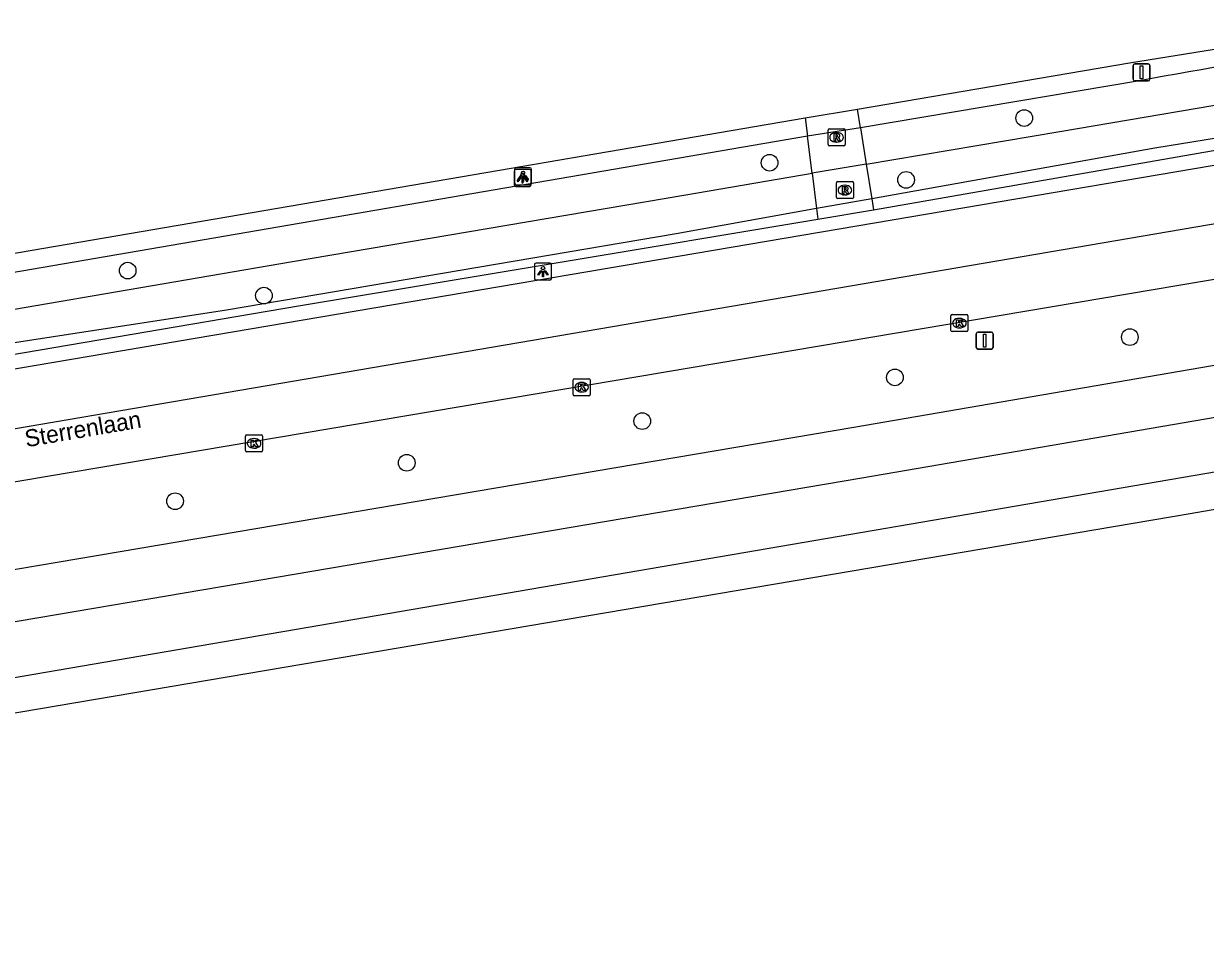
# Model space of a CAD drawing. Extents: x 162186 to 163152, y 385513 to 386513.
# Drawn here: x 162826.3 to 162895.8, y 386428.3 to 386481.8 of the extents above; entities that cross this region are included whole.
import ezdxf

# ---------------------------------------------------------------- set-up
doc = ezdxf.new("R2010")
doc.units = 0
for name, color, linetype in [('IMGEO_Berm_groen', 7, 'Continuous'), ('IMGEO_Boom', 7, 'Continuous'), ('IMGEO_Fietspad_gesloten', 7, 'Continuous'), ('IMGEO_Kolk', 7, 'Continuous'), ('IMGEO_Lichtpunt', 7, 'Continuous'), ('IMGEO_Openbare_ruimte_label', 7, 'Continuous'), ('IMGEO_OVBaan_gesloten', 7, 'Continuous'), ('IMGEO_Rijbaan_regionaal_gesloten', 7, 'Continuous'), ('IMGEO_Rioolput', 7, 'Continuous'), ('IMGEO_Terreindeel_open', 7, 'Continuous'), ('IMGEO_Verkeersbordpaal', 7, 'Continuous'), ('IMGEO_Voetpad_open', 7, 'Continuous'), ('IMGEO_Waterloop', 7, 'Continuous')]:
    doc.layers.add(name, color=color, linetype=linetype)

msp = doc.modelspace()

# ---------------------------------------------------------------- linework, layer by layer
at = {"layer": 'IMGEO_Berm_groen'}
for points in [[(162876.279, 386470.898), (162929.374, 386480.161)], [(162891.911, 386478.47), (162875.517, 386475.713)], [(162872.277, 386476.289), (162872.411, 386475.208)], [(162875.517, 386475.713), (162875.342, 386476.813)], [(162872.411, 386475.208), (162823.576, 386466.844), (162800.375, 386463.026), (162790.993, 386461.661)], [(162873.016, 386470.337), (162876.279, 386470.898)], [(162791.674, 386457.067), (162801.43, 386458.528), (162819.123, 386461.275), (162842.482, 386465.255), (162873.016, 386470.337)]]:
    msp.add_lwpolyline(points, dxfattribs=at)
msp.add_arc((162934.905, 386248.589), 233.867, 94.8109, 100.59343, dxfattribs=at)
at = {"layer": 'IMGEO_Boom'}
for centre in [(162885.143, 386476.283), (162870.182, 386473.66), (162878.201, 386472.649), (162832.451, 386467.317), (162840.462, 386465.848), (162891.351, 386463.412), (162877.545, 386461.044), (162862.694, 386458.478), (162848.851, 386456.028), (162835.236, 386453.773)]:
    msp.add_circle(centre, 0.489, dxfattribs=at)
at = {"layer": 'IMGEO_Fietspad_gesloten'}
for points in [[(162745.532, 386438.132), (162746.351, 386438.225), (162767.216, 386440.603), (162772.497, 386441.264), (162808.527, 386446.835), (162875.123, 386458.128), (162921.503, 386466.084)], [(162936.93, 386465.635), (162936.304, 386465.534), (162875.591, 386455.128), (162808.85, 386443.802)]]:
    msp.add_lwpolyline(points, dxfattribs=at)
at = {"layer": 'IMGEO_Kolk'}
for p, q in [((162880.835, 386463.809), (162880.835, 386464.661)), ((162880.91, 386464.735), (162881.762, 386464.735)), ((162881.323, 386464.515), (162881.348, 386464.515)), ((162881.836, 386464.661), (162881.836, 386463.809)), ((162881.346, 386463.955), (162881.321, 386463.955)), ((162881.762, 386463.735), (162880.91, 386463.735)), ((162858.63, 386460.043), (162858.63, 386460.895)), ((162858.705, 386460.969), (162859.557, 386460.969)), ((162859.118, 386460.749), (162859.143, 386460.749)), ((162859.631, 386460.895), (162859.631, 386460.043)), ((162859.557, 386459.969), (162858.705, 386459.969)), ((162859.141, 386460.189), (162859.116, 386460.189)), ((162839.381, 386456.742), (162839.381, 386457.594)), ((162839.456, 386457.668), (162840.308, 386457.668)), ((162840.382, 386457.594), (162840.382, 386456.742)), ((162839.892, 386456.888), (162839.867, 386456.888)), ((162839.869, 386457.448), (162839.894, 386457.448)), ((162840.308, 386456.668), (162839.456, 386456.668))]:
    msp.add_line(p, q, dxfattribs=at)
for points in [[(162880.835, 386463.809), (162880.835, 386464.661)], [(162880.91, 386464.735), (162881.762, 386464.735)], [(162881.836, 386464.661), (162881.836, 386463.809)], [(162881.156, 386464.435), (162881.279, 386464.435), (162881.279, 386464.284), (162881.409, 386464.435), (162881.573, 386464.435), (162881.427, 386464.284), (162881.58, 386464.035), (162881.428, 386464.035), (162881.343, 386464.199), (162881.279, 386464.132), (162881.279, 386464.035), (162881.156, 386464.035), (162881.156, 386464.435)], [(162881.762, 386463.735), (162880.91, 386463.735)], [(162858.63, 386460.043), (162858.63, 386460.895)], [(162858.705, 386460.969), (162859.557, 386460.969)], [(162858.951, 386460.669), (162859.074, 386460.669), (162859.074, 386460.518), (162859.204, 386460.669), (162859.368, 386460.669), (162859.222, 386460.518), (162859.375, 386460.269), (162859.223, 386460.269), (162859.138, 386460.433), (162859.074, 386460.366), (162859.074, 386460.269), (162858.951, 386460.269), (162858.951, 386460.669)], [(162859.631, 386460.895), (162859.631, 386460.043)], [(162859.557, 386459.969), (162858.705, 386459.969)], [(162839.381, 386456.742), (162839.381, 386457.594)], [(162839.456, 386457.668), (162840.308, 386457.668)], [(162840.382, 386457.594), (162840.382, 386456.742)], [(162839.702, 386457.368), (162839.825, 386457.368), (162839.825, 386457.217), (162839.955, 386457.368), (162840.119, 386457.368), (162839.973, 386457.217), (162840.126, 386456.968), (162839.974, 386456.968), (162839.889, 386457.132), (162839.825, 386457.065), (162839.825, 386456.968), (162839.702, 386456.968), (162839.702, 386457.368)], [(162840.308, 386456.668), (162839.456, 386456.668)]]:
    msp.add_lwpolyline(points, dxfattribs=at)
for centre, start, end in [((162880.912, 386464.659), 91.55205, 178.44795), ((162880.912, 386464.659), 91.55205, 178.44795), ((162881.76, 386464.659), 1.55205, 88.44795), ((162881.76, 386464.659), 1.55205, 88.44795), ((162880.912, 386463.811), 181.55205, 268.44795), ((162880.912, 386463.811), 181.55205, 268.44795), ((162881.76, 386463.811), 271.55205, 358.44795), ((162881.76, 386463.811), 271.55205, 358.44795), ((162858.707, 386460.893), 91.55205, 178.44795), ((162858.707, 386460.893), 91.55205, 178.44795), ((162859.555, 386460.893), 1.55205, 88.44795), ((162859.555, 386460.893), 1.55205, 88.44795), ((162858.707, 386460.045), 181.55205, 268.44795), ((162858.707, 386460.045), 181.55205, 268.44795), ((162859.555, 386460.045), 271.55205, 358.44795), ((162859.555, 386460.045), 271.55205, 358.44795), ((162839.458, 386457.592), 91.55205, 178.44795), ((162839.458, 386457.592), 91.55205, 178.44795), ((162840.306, 386457.592), 1.55205, 88.44795), ((162840.306, 386457.592), 1.55205, 88.44795), ((162839.458, 386456.744), 181.55205, 268.44795), ((162839.458, 386456.744), 181.55205, 268.44795), ((162840.306, 386456.744), 271.55205, 358.44795), ((162840.306, 386456.744), 271.55205, 358.44795)]:
    msp.add_arc(centre, 0.0765, start, end, dxfattribs=at)
for centre, major_axis, ratio, start_param, end_param in [((162881.322, 386464.235), (-0.387, 0.002), 0.722429, 4.712389, 7.853982), ((162881.347, 386464.235), (-0.39, 0.002), 0.717154, 1.570796, 4.712389), ((162859.117, 386460.469), (-0.387, 0.002), 0.722429, 4.712389, 7.853982), ((162859.142, 386460.469), (-0.39, 0.002), 0.717154, 1.570796, 4.712389), ((162839.868, 386457.168), (-0.387, 0.002), 0.722429, 4.712389, 7.853982), ((162839.893, 386457.168), (-0.39, 0.002), 0.717154, 1.570796, 4.712389)]:
    msp.add_ellipse(centre, major_axis=major_axis, ratio=ratio, start_param=start_param, end_param=end_param, dxfattribs=at)
at = {"layer": 'IMGEO_Lichtpunt'}
for p, q in [((162855.162, 386473.169), (162855.162, 386472.362)), ((162855.162, 386473.169), (162855.162, 386472.362)), ((162855.194, 386473.266), (162855.194, 386472.459)), ((162855.194, 386473.266), (162855.194, 386472.459)), ((162856.064, 386473.264), (162855.256, 386473.264)), ((162856.064, 386473.264), (162855.256, 386473.264)), ((162856.096, 386473.361), (162855.288, 386473.361)), ((162856.096, 386473.361), (162855.288, 386473.361)), ((162856.158, 386472.362), (162856.158, 386473.169)), ((162856.158, 386472.362), (162856.158, 386473.169)), ((162856.19, 386472.459), (162856.19, 386473.266)), ((162856.19, 386472.459), (162856.19, 386473.266)), ((162855.256, 386472.268), (162856.064, 386472.268)), ((162855.256, 386472.268), (162856.064, 386472.268)), ((162855.288, 386472.365), (162856.096, 386472.365)), ((162855.288, 386472.365), (162856.096, 386472.365)), ((162856.363, 386467.669), (162856.363, 386466.862)), ((162856.363, 386467.669), (162856.363, 386466.862)), ((162857.265, 386467.764), (162856.457, 386467.764)), ((162857.265, 386467.764), (162856.457, 386467.764)), ((162857.359, 386466.862), (162857.359, 386467.669)), ((162857.359, 386466.862), (162857.359, 386467.669)), ((162856.457, 386466.768), (162857.265, 386466.768)), ((162856.457, 386466.768), (162857.265, 386466.768))]:
    msp.add_line(p, q, dxfattribs=at)
for points in [[(162855.536, 386472.833), (162855.575, 386472.805), (162855.387, 386472.543), (162855.349, 386472.57), (162855.536, 386472.833)], [(162855.568, 386472.93), (162855.607, 386472.902), (162855.419, 386472.64), (162855.381, 386472.667), (162855.568, 386472.93)], [(162855.67, 386472.882), (162855.717, 386472.882), (162855.717, 386472.56), (162855.67, 386472.56), (162855.67, 386472.882)], [(162855.748, 386472.805), (162855.786, 386472.832), (162855.973, 386472.57), (162855.934, 386472.542), (162855.748, 386472.805)], [(162855.78, 386472.902), (162855.818, 386472.929), (162856.005, 386472.667), (162855.966, 386472.639), (162855.78, 386472.902)], [(162855.638, 386472.785), (162855.685, 386472.785), (162855.685, 386472.463), (162855.638, 386472.463), (162855.638, 386472.785)], [(162856.737, 386467.333), (162856.776, 386467.305), (162856.588, 386467.043), (162856.55, 386467.07), (162856.737, 386467.333)], [(162856.839, 386467.285), (162856.886, 386467.285), (162856.886, 386466.963), (162856.839, 386466.963), (162856.839, 386467.285)], [(162856.949, 386467.305), (162856.987, 386467.332), (162857.174, 386467.07), (162857.135, 386467.042), (162856.949, 386467.305)]]:
    msp.add_lwpolyline(points, dxfattribs=at)
for centre in [(162855.661, 386472.967), (162855.693, 386473.064), (162856.862, 386467.467)]:
    msp.add_circle(centre, 0.0994, dxfattribs=at)
for centre, start, end in [((162855.256, 386473.169), 90, 180), ((162855.256, 386473.169), 90, 180), ((162855.288, 386473.266), 90, 180), ((162855.288, 386473.266), 90, 180), ((162856.064, 386473.169), 0, 90), ((162856.064, 386473.169), 0, 90), ((162856.096, 386473.266), 0, 90), ((162856.096, 386473.266), 0, 90), ((162855.256, 386472.362), 180, 270), ((162855.256, 386472.362), 180, 270), ((162855.288, 386472.459), 180, 270), ((162855.288, 386472.459), 180, 270), ((162856.064, 386472.362), 270, 0), ((162856.064, 386472.362), 270, 360), ((162856.096, 386472.459), 270, 0), ((162856.096, 386472.459), 270, 360), ((162856.457, 386467.669), 90, 180), ((162856.457, 386467.669), 90, 180), ((162857.265, 386467.669), 0, 90), ((162857.265, 386467.669), 0, 90), ((162856.457, 386466.862), 180, 270), ((162856.457, 386466.862), 180, 270), ((162857.265, 386466.862), 270, 0), ((162857.265, 386466.862), 270, 360)]:
    msp.add_arc(centre, 0.0946, start, end, dxfattribs=at)
at = {"layer": 'IMGEO_OVBaan_gesloten'}
for points in [[(162935.766, 386480.019), (162930.748, 386479.182), (162914.081, 386476.501), (162819.676, 386460.484), (162798.32, 386456.989), (162775.976, 386453.735), (162753.988, 386450.967), (162738.965, 386449.282), (162733.052, 386448.714), (162731.833, 386448.6), (162725.615, 386448.045), (162718.65, 386447.535), (162712.67, 386447.073), (162711.941, 386446.997), (162707.704, 386446.694), (162697.511, 386446.119)], [(162662.453, 386441.323), (162669.599, 386441.495), (162681.85, 386441.971), (162696.844, 386442.665), (162710.114, 386443.564), (162717.533, 386444.067), (162721.585, 386444.342), (162724.599, 386444.64), (162729.487, 386445.02), (162734.721, 386445.541), (162748.517, 386446.914), (162772.468, 386449.874), (162792.635, 386452.668), (162820.329, 386457.113), (162903.036, 386471.215), (162930.686, 386475.855), (162936.29, 386476.796)], [(162910.817, 386469.241), (162803.584, 386451.141), (162786.178, 386448.386), (162777.641, 386447.241)]]:
    msp.add_lwpolyline(points, dxfattribs=at)
at = {"layer": 'IMGEO_Rijbaan_regionaal_gesloten'}
for points in [[(162875.342, 386476.813), (162891.334, 386479.529), (162905.713, 386481.828)], [(162731.145, 386455), (162732.363, 386455.137), (162746.545, 386456.556), (162747.739, 386456.681), (162751.017, 386457.033), (162761.905, 386458.28), (162776.692, 386460.346), (162800.716, 386464.056), (162872.277, 386476.289)], [(162872.277, 386476.289), (162875.342, 386476.813)]]:
    msp.add_lwpolyline(points, dxfattribs=at)
at = {"layer": 'IMGEO_Rioolput'}
for p, q in [((162873.612, 386474.724), (162873.612, 386475.576)), ((162873.687, 386475.65), (162874.539, 386475.65)), ((162874.613, 386475.576), (162874.613, 386474.724)), ((162874.1, 386475.43), (162874.125, 386475.43)), ((162874.539, 386474.65), (162873.687, 386474.65)), ((162874.123, 386474.87), (162874.098, 386474.87)), ((162874.105, 386471.624), (162874.105, 386472.476)), ((162874.18, 386472.55), (162875.032, 386472.55)), ((162874.593, 386472.33), (162874.618, 386472.33)), ((162875.106, 386472.476), (162875.106, 386471.624)), ((162875.032, 386471.55), (162874.18, 386471.55)), ((162874.616, 386471.77), (162874.591, 386471.77))]:
    msp.add_line(p, q, dxfattribs=at)
for points in [[(162873.612, 386474.724), (162873.612, 386475.576)], [(162873.687, 386475.65), (162874.539, 386475.65)], [(162874.613, 386475.576), (162874.613, 386474.724)], [(162874.201, 386475.348), (162873.949, 386475.35), (162873.949, 386474.95)], [(162873.949, 386474.95), (162874.073, 386474.95), (162874.073, 386475.112), (162874.084, 386475.112)], [(162874.127, 386475.269), (162874.073, 386475.269), (162874.073, 386475.188)], [(162874.073, 386475.188), (162874.125, 386475.188)], [(162874.131, 386475.083), (162874.202, 386474.95), (162874.342, 386474.95), (162874.277, 386475.076)], [(162874.539, 386474.65), (162873.687, 386474.65)], [(162874.105, 386471.624), (162874.105, 386472.476)], [(162874.18, 386472.55), (162875.032, 386472.55)], [(162874.694, 386472.248), (162874.442, 386472.25), (162874.442, 386471.85)], [(162874.62, 386472.169), (162874.566, 386472.169), (162874.566, 386472.088)], [(162875.106, 386472.476), (162875.106, 386471.624)], [(162875.032, 386471.55), (162874.18, 386471.55)], [(162874.442, 386471.85), (162874.566, 386471.85), (162874.566, 386472.012), (162874.577, 386472.012)], [(162874.566, 386472.088), (162874.618, 386472.088)], [(162874.624, 386471.983), (162874.695, 386471.85), (162874.835, 386471.85), (162874.77, 386471.976)]]:
    msp.add_lwpolyline(points, dxfattribs=at)
for centre, radius, start, end in [((162873.689, 386475.574), 0.0765, 91.55205, 178.44795), ((162873.689, 386475.574), 0.0765, 91.55205, 178.44795), ((162874.537, 386475.574), 0.0765, 1.55205, 88.44795), ((162874.537, 386475.574), 0.0765, 1.55205, 88.44795), ((162874.083, 386475.059), 0.0533, 26.02933, 88.69889), ((162874.109, 386475.377), 0.19, 274.7715, 282.96867), ((162874.133, 386475.173), 0.0964, 77.00612, 93.18647), ((162874.147, 386475.23), 0.0378, 276.66336, 79.67722), ((162874.2, 386475.238), 0.109, 350.36119, 89.41601), ((162874.198, 386475.238), 0.112, 277.58423, 350.98172), ((162874.182, 386475.023), 0.108, 29.51342, 73.79051), ((162873.689, 386474.726), 0.0765, 181.55205, 268.44795), ((162873.689, 386474.726), 0.0765, 181.55205, 268.44795), ((162874.537, 386474.726), 0.0765, 271.55205, 358.44795), ((162874.537, 386474.726), 0.0765, 271.55205, 358.44795), ((162874.182, 386472.474), 0.0765, 91.55205, 178.44795), ((162874.182, 386472.474), 0.0765, 91.55205, 178.44795), ((162874.626, 386472.073), 0.0964, 77.00612, 93.18647), ((162874.64, 386472.13), 0.0378, 276.66336, 79.67722), ((162874.693, 386472.138), 0.109, 350.36119, 89.41601), ((162874.691, 386472.138), 0.112, 277.58423, 350.98172), ((162875.03, 386472.474), 0.0765, 1.55205, 88.44795), ((162875.03, 386472.474), 0.0765, 1.55205, 88.44795), ((162874.182, 386471.626), 0.0765, 181.55205, 268.44795), ((162874.182, 386471.626), 0.0765, 181.55205, 268.44795), ((162874.576, 386471.959), 0.0533, 26.02933, 88.69889), ((162874.602, 386472.277), 0.19, 274.7715, 282.96867), ((162874.675, 386471.923), 0.108, 29.51342, 73.79051), ((162875.03, 386471.626), 0.0765, 271.55205, 358.44795), ((162875.03, 386471.626), 0.0765, 271.55205, 358.44795)]:
    msp.add_arc(centre, radius, start, end, dxfattribs=at)
for centre, major_axis, ratio, start_param, end_param in [((162874.099, 386475.15), (-0.387, 0.002), 0.722429, 4.712389, 7.853982), ((162874.124, 386475.15), (-0.39, 0.002), 0.717154, 1.570796, 4.712389), ((162874.592, 386472.05), (-0.387, 0.002), 0.722429, 4.712389, 7.853982), ((162874.617, 386472.05), (-0.39, 0.002), 0.717154, 1.570796, 4.712389)]:
    msp.add_ellipse(centre, major_axis=major_axis, ratio=ratio, start_param=start_param, end_param=end_param, dxfattribs=at)
at = {"layer": 'IMGEO_Terreindeel_open'}
for points in [[(162875.517, 386475.713), (162872.411, 386475.208)], [(162875.517, 386475.713), (162875.856, 386473.574)], [(162872.681, 386473.036), (162872.411, 386475.208)], [(162875.856, 386473.574), (162872.681, 386473.036)], [(162876.178, 386471.539), (162872.939, 386470.959)], [(162876.178, 386471.539), (162876.279, 386470.898)], [(162872.939, 386470.959), (162873.016, 386470.337)]]:
    msp.add_lwpolyline(points, dxfattribs=at)
at = {"layer": 'IMGEO_Verkeersbordpaal'}
for p, q in [((162891.543, 386478.565), (162891.543, 386479.365)), ((162891.543, 386479.365), (162891.543, 386478.565)), ((162891.643, 386479.465), (162892.433, 386479.465)), ((162892.433, 386479.465), (162891.643, 386479.465)), ((162892.533, 386479.365), (162892.533, 386478.565)), ((162892.533, 386478.565), (162892.533, 386479.365)), ((162892.433, 386478.465), (162891.643, 386478.465)), ((162891.643, 386478.465), (162892.433, 386478.465)), ((162882.325, 386462.806), (162882.325, 386463.606)), ((162882.325, 386463.606), (162882.325, 386462.806)), ((162882.425, 386463.706), (162883.215, 386463.706)), ((162883.215, 386463.706), (162882.425, 386463.706)), ((162883.315, 386463.606), (162883.315, 386462.806)), ((162883.315, 386462.806), (162883.315, 386463.606)), ((162883.215, 386462.706), (162882.425, 386462.706)), ((162882.425, 386462.706), (162883.215, 386462.706))]:
    msp.add_line(p, q, dxfattribs=at)
for points in [[(162891.963, 386479.34), (162892.113, 386479.34), (162892.113, 386478.59), (162891.963, 386478.59), (162891.963, 386479.34)], [(162882.745, 386463.581), (162882.895, 386463.581), (162882.895, 386462.831), (162882.745, 386462.831), (162882.745, 386463.581)]]:
    msp.add_lwpolyline(points, dxfattribs=at)
for centre, start, end in [((162891.643, 386479.365), 90, 180), ((162891.643, 386479.365), 90, 180), ((162892.433, 386479.365), 0, 90), ((162892.433, 386479.365), 360, 90), ((162891.643, 386478.565), 180, 270), ((162891.643, 386478.565), 180, 270), ((162892.433, 386478.565), 270, 0), ((162892.433, 386478.565), 270, 0), ((162882.425, 386463.606), 90, 180), ((162882.425, 386463.606), 90, 180), ((162883.215, 386463.606), 0, 90), ((162883.215, 386463.606), 360, 90), ((162882.425, 386462.806), 180, 270), ((162882.425, 386462.806), 180, 270), ((162883.215, 386462.806), 270, 0), ((162883.215, 386462.806), 270, 0)]:
    msp.add_arc(centre, 0.1, start, end, dxfattribs=at)
at = {"layer": 'IMGEO_Voetpad_open'}
for points in [[(162786.723, 386437.249), (162788.912, 386437.554), (162804.037, 386439.845), (162824.18, 386443.141), (162937.49, 386462.555)], [(162937.766, 386460.481), (162934.477, 386459.931), (162894.907, 386453.027), (162819.461, 386440.236), (162799.345, 386437.091), (162771.737, 386433.026), (162747.295, 386430.111), (162736.141, 386429.087), (162728.219, 386428.267)]]:
    msp.add_lwpolyline(points, dxfattribs=at)
at = {"layer": 'IMGEO_Waterloop'}
for points in [[(162875.856, 386473.574), (162887.228, 386475.5), (162916.293, 386480.422), (162928.745, 386481.708)], [(162928.935, 386480.362), (162892.821, 386474.517), (162876.178, 386471.539)], [(162875.856, 386473.574), (162876.178, 386471.539)], [(162791.315, 386459.486), (162816.866, 386463.522), (162842.012, 386467.842), (162865.247, 386471.777), (162872.681, 386473.036)], [(162872.681, 386473.036), (162872.939, 386470.959)], [(162872.939, 386470.959), (162864.688, 386469.483), (162838.254, 386464.991), (162791.566, 386457.801)]]:
    msp.add_lwpolyline(points, dxfattribs=at)

# ---------------------------------------------------------------- texts
at = {"layer": 'IMGEO_Openbare_ruimte_label'}
msp.add_text('Sterrenlaan', height=1, rotation=9.72597, dxfattribs=at).set_placement((162826.492, 386456.939))

doc.saveas('drawing.dxf')
